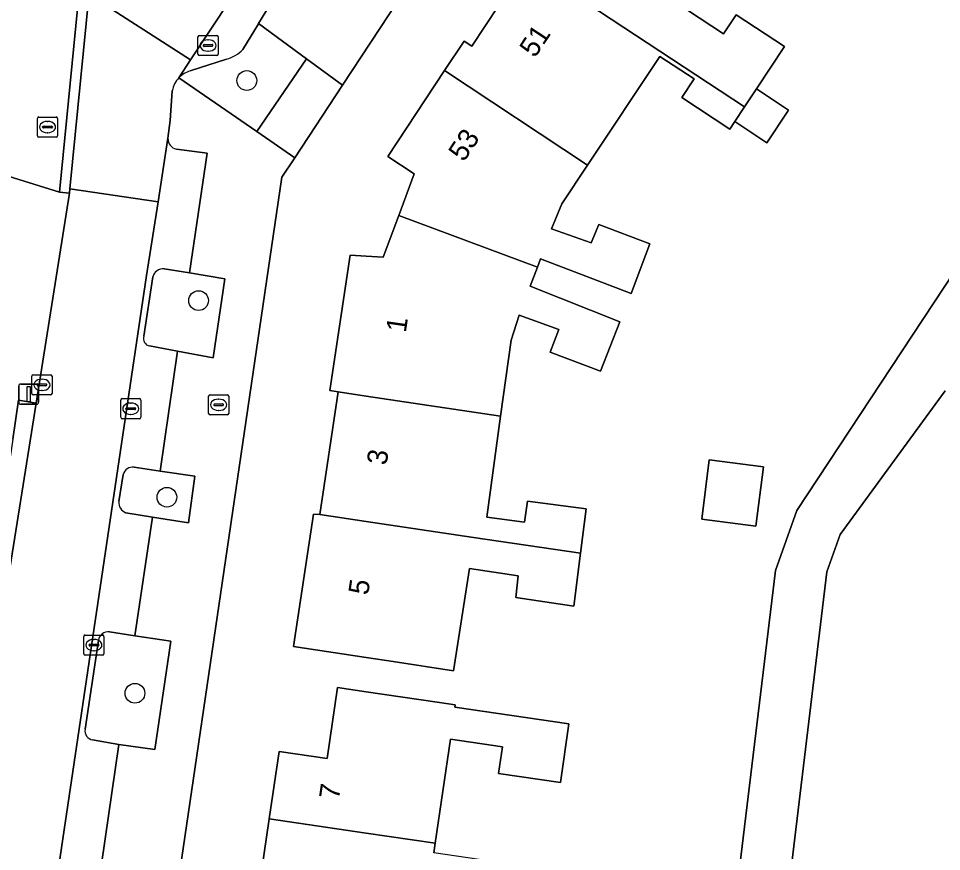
# Model space of a CAD drawing. Extents: x 159279 to 160377, y 384531 to 385888.
# Drawn here: x 159982.77 to 160028.53, y 384767.61 to 384808.92 of the extents above; entities that cross this region are included whole.
import ezdxf

# ---------------------------------------------------------------- set-up
doc = ezdxf.new("R2010")
doc.units = 0
for name, color, linetype in [('IMGEO_Boom', 7, 'Continuous'), ('IMGEO_Brandkraan', 7, 'Continuous'), ('IMGEO_Erf', 7, 'Continuous'), ('IMGEO_Groenvoorziening', 7, 'Continuous'), ('IMGEO_Kolk', 7, 'Continuous'), ('IMGEO_Lichtmast', 7, 'Continuous'), ('IMGEO_Pand', 7, 'Continuous'), ('IMGEO_Pand_nummerreeks', 7, 'Continuous'), ('IMGEO_Parkeervlak_open', 7, 'Continuous'), ('IMGEO_Rijbaan_lokaal_open', 7, 'Continuous'), ('IMGEO_Rioolput', 7, 'Continuous'), ('IMGEO_Voetpad_open', 7, 'Continuous')]:
    doc.layers.add(name, color=color, linetype=linetype)

msp = doc.modelspace()

# ---------------------------------------------------------------- linework, layer by layer
at = {"layer": 'IMGEO_Boom'}
for centre in [(159994.089, 384805.84), (159991.696, 384794.928), (159990.124, 384785.178), (159988.541, 384775.459)]:
    msp.add_circle(centre, 0.489, dxfattribs=at)
at = {"layer": 'IMGEO_Brandkraan'}
for p, q in [((159992.191, 384789.335), (159992.191, 384790.187)), ((159992.266, 384790.261), (159993.118, 384790.261)), ((159992.679, 384790.041), (159992.704, 384790.041)), ((159993.192, 384790.187), (159993.192, 384789.335)), ((159992.45, 384789.755), (159992.45, 384789.767)), ((159992.888, 384789.718), (159992.49, 384789.718)), ((159992.493, 384789.804), (159992.891, 384789.804)), ((159992.702, 384789.481), (159992.677, 384789.481)), ((159992.934, 384789.767), (159992.934, 384789.755)), ((159993.118, 384789.261), (159992.266, 384789.261))]:
    msp.add_line(p, q, dxfattribs=at)
for points in [[(159992.191, 384789.335), (159992.191, 384790.187)], [(159992.266, 384790.261), (159993.118, 384790.261)], [(159993.192, 384790.187), (159993.192, 384789.335)], [(159993.118, 384789.261), (159992.266, 384789.261)]]:
    msp.add_lwpolyline(points, dxfattribs=at)
for centre, radius, start, end in [((159992.268, 384790.185), 0.0765, 91.552, 178.448), ((159992.268, 384790.185), 0.0765, 91.552, 178.448), ((159993.116, 384790.185), 0.0765, 1.552, 88.448), ((159993.116, 384790.185), 0.0765, 1.552, 88.448), ((159992.49, 384789.764), 0.0403, 85.8775, 175.7526), ((159992.487, 384789.754), 0.0366, 178.938, 274.7102), ((159992.891, 384789.761), 0.043, 264.8664, 352.4533), ((159992.895, 384789.766), 0.0386, 1.7309, 96.639), ((159992.268, 384789.337), 0.0765, 181.552, 268.448), ((159992.268, 384789.337), 0.0765, 181.552, 268.448), ((159993.116, 384789.337), 0.0765, 271.552, 358.448), ((159993.116, 384789.337), 0.0765, 271.552, 358.448)]:
    msp.add_arc(centre, radius, start, end, dxfattribs=at)
for centre, major_axis, ratio, start_param, end_param in [((159992.678, 384789.761), (-0.387, 0.002), 0.722429, 4.712389, 7.853982), ((159992.703, 384789.761), (-0.39, 0.002), 0.717154, 1.570796, 4.712389)]:
    msp.add_ellipse(centre, major_axis=major_axis, ratio=ratio, start_param=start_param, end_param=end_param, dxfattribs=at)
at = {"layer": 'IMGEO_Erf'}
for points in [[(160019.155, 384836.479), (159998.831, 384805.608), (159996.464, 384802.013), (159995.827, 384801.045), (159988.319, 384750), (159986.258, 384735.984), (160003.921, 384733.4), (160014.299, 384731.886), (160015.76, 384743.962), (160020.308, 384781.549), (160021.355, 384784.522), (160035.962, 384806.663)], [(160015.935, 384809.333), (160017.723, 384808.154), (160018.348, 384809.102), (160020.74, 384807.524), (160019.354, 384805.424), (160020.943, 384804.375), (160019.875, 384802.755), (160018.285, 384803.804), (160018.036, 384803.426), (160015.654, 384804.997), (160016.262, 384805.919), (160014.564, 384807.039), (160010.982, 384801.651), (160009.702, 384799.726), (160009.198, 384798.484), (160011.159, 384797.792), (160011.545, 384798.693), (160014.067, 384797.745), (160013.139, 384795.283), (160008.655, 384797.003), (160008.492, 384796.58), (160008.131, 384795.641), (160012.586, 384793.881), (160011.627, 384791.429), (160009.135, 384792.377), (160009.56, 384793.488), (160007.588, 384794.21), (160007.194, 384792.959), (160006.673, 384789.191), (160005.982, 384784.19), (160007.852, 384783.937), (160008.008, 384784.987), (160010.918, 384784.6), (160010.635, 384782.398), (160010.299, 384779.78), (160007.424, 384780.2), (160007.534, 384781.277), (160005.124, 384781.638), (160004.337, 384776.567), (160001.341, 384777.026), (160000, 384777.231), (159996.398, 384777.782), (159997.397, 384784.337), (159997.709, 384784.32), (159998.616, 384790.404), (159998.212, 384790.464), (159999.218, 384797.174), (160000, 384797.128), (160000.856, 384797.076), (160001.624, 384799.14), (160002.393, 384801.207), (160001.082, 384802.072), (160003.891, 384806.33), (160004.859, 384807.797), (160005.241, 384807.545), (160007.96, 384811.666)], [(160028.705, 384790.452), (160023.505, 384783.333), (160022.838, 384781.473), (160017.93, 384740.679), (160016.873, 384731.545), (160018.853, 384729.458), (160033.408, 384728.567)], [(159994.606, 384765.153), (159995.201, 384769.232), (159995.687, 384772.569), (159998.066, 384772.222), (159998.579, 384775.739), (160000, 384775.532), (160003.527, 384775.017), (160004.414, 384774.887), (160004.396, 384774.763), (160010.059, 384773.937), (160009.635, 384771.03), (160006.566, 384771.478), (160006.76, 384772.808), (160004.183, 384773.184), (160003.43, 384768.02), (160003.36, 384767.542)]]:
    msp.add_lwpolyline(points, dxfattribs=at)
msp.add_lwpolyline([(160017.019, 384787.034), (160019.707, 384786.688), (160019.328, 384783.739), (160016.64, 384784.084)], close=True, dxfattribs=at)
at = {"layer": 'IMGEO_Groenvoorziening'}
for points in [[(159997.055, 384806.913), (159994.67, 384808.665), (159994.661, 384808.649), (159993.894, 384807.378)], [(159990.724, 384805.976), (159994.584, 384803.31), (159997.055, 384806.913)], [(159993.079, 384806.893), (159991.281, 384806.316)], [(159993.004, 384796.007), (159991.246, 384796.299), (159989.988, 384796.501)], [(159989.434, 384796.111), (159988.989, 384793.158)], [(159989.265, 384792.681), (159990.644, 384792.421), (159992.42, 384792.092), (159993.004, 384796.007)], [(159991.519, 384786.224), (159989.788, 384786.475), (159988.497, 384786.677)], [(159987.951, 384786.306), (159987.746, 384784.97)], [(159988.089, 384784.409), (159989.405, 384784.196), (159991.197, 384783.91), (159991.519, 384786.224)], [(159990.322, 384778.039), (159988.534, 384778.304), (159987.281, 384778.506)], [(159986.727, 384778.071), (159986.072, 384773.675)], [(159986.438, 384773.144), (159987.743, 384772.918), (159989.522, 384772.666), (159990.322, 384778.039)]]:
    msp.add_lwpolyline(points, dxfattribs=at)
for centre, radius, start, end in [((159992.569, 384808.677), 1.856, 285.9514, 315.5617), ((159991.653, 384805.08), 1.291, 106.755, 136.0459), ((159989.935, 384795.987), 0.517, 84.1651, 166.1238), ((159989.334, 384793.039), 0.365, 160.9501, 259.1586), ((159988.459, 384786.146), 0.532, 85.8555, 162.5357), ((159988.275, 384784.908), 0.532, 173.288, 249.5959), ((159987.233, 384777.997), 0.511, 84.5799, 171.698), ((159986.511, 384773.586), 0.448, 168.5722, 260.5821)]:
    msp.add_arc(centre, radius, start, end, dxfattribs=at)
at = {"layer": 'IMGEO_Kolk'}
for p, q in [((159991.667, 384807.15), (159991.667, 384808.002)), ((159991.742, 384808.076), (159992.594, 384808.076)), ((159992.155, 384807.856), (159992.18, 384807.856)), ((159992.668, 384808.002), (159992.668, 384807.15)), ((159991.926, 384807.57), (159991.926, 384807.582)), ((159992.364, 384807.533), (159991.966, 384807.533)), ((159991.969, 384807.619), (159992.367, 384807.619)), ((159992.178, 384807.296), (159992.153, 384807.296)), ((159992.41, 384807.582), (159992.41, 384807.57)), ((159992.594, 384807.076), (159991.742, 384807.076)), ((159983.504, 384791.25), (159984.356, 384791.25)), ((159983.429, 384790.324), (159983.429, 384791.176)), ((159983.688, 384790.744), (159983.688, 384790.756)), ((159983.731, 384790.793), (159984.129, 384790.793)), ((159983.917, 384791.03), (159983.942, 384791.03)), ((159984.172, 384790.756), (159984.172, 384790.744)), ((159984.43, 384791.176), (159984.43, 384790.324)), ((159984.126, 384790.707), (159983.728, 384790.707)), ((159983.94, 384790.47), (159983.915, 384790.47)), ((159984.356, 384790.25), (159983.504, 384790.25)), ((159987.834, 384789.141), (159987.834, 384789.993)), ((159987.909, 384790.067), (159988.761, 384790.067)), ((159988.322, 384789.847), (159988.347, 384789.847)), ((159988.835, 384789.993), (159988.835, 384789.141)), ((159988.093, 384789.561), (159988.093, 384789.573)), ((159988.531, 384789.524), (159988.133, 384789.524)), ((159988.136, 384789.61), (159988.534, 384789.61)), ((159988.577, 384789.573), (159988.577, 384789.561)), ((159988.761, 384789.067), (159987.909, 384789.067)), ((159988.345, 384789.287), (159988.32, 384789.287)), ((159986.005, 384777.421), (159986.005, 384778.273)), ((159986.08, 384778.347), (159986.932, 384778.347)), ((159986.493, 384778.127), (159986.518, 384778.127)), ((159987.006, 384778.273), (159987.006, 384777.421)), ((159986.264, 384777.841), (159986.264, 384777.853)), ((159986.702, 384777.804), (159986.304, 384777.804)), ((159986.307, 384777.89), (159986.705, 384777.89)), ((159986.516, 384777.567), (159986.491, 384777.567)), ((159986.748, 384777.853), (159986.748, 384777.841)), ((159986.932, 384777.347), (159986.08, 384777.347))]:
    msp.add_line(p, q, dxfattribs=at)
for points in [[(159991.667, 384807.15), (159991.667, 384808.002)], [(159991.742, 384808.076), (159992.594, 384808.076)], [(159992.668, 384808.002), (159992.668, 384807.15)], [(159992.594, 384807.076), (159991.742, 384807.076)], [(159983.504, 384791.25), (159984.356, 384791.25)], [(159983.429, 384790.324), (159983.429, 384791.176)], [(159984.43, 384791.176), (159984.43, 384790.324)], [(159984.356, 384790.25), (159983.504, 384790.25)], [(159987.834, 384789.141), (159987.834, 384789.993)], [(159987.909, 384790.067), (159988.761, 384790.067)], [(159988.835, 384789.993), (159988.835, 384789.141)], [(159988.761, 384789.067), (159987.909, 384789.067)], [(159986.005, 384777.421), (159986.005, 384778.273)], [(159986.08, 384778.347), (159986.932, 384778.347)], [(159987.006, 384778.273), (159987.006, 384777.421)], [(159986.932, 384777.347), (159986.08, 384777.347)]]:
    msp.add_lwpolyline(points, dxfattribs=at)
for centre, radius, start, end in [((159991.744, 384808), 0.0765, 91.552, 178.448), ((159991.744, 384808), 0.0765, 91.552, 178.448), ((159992.592, 384808), 0.0765, 1.552, 88.448), ((159992.592, 384808), 0.0765, 1.552, 88.448), ((159991.966, 384807.579), 0.0403, 85.8775, 175.7526), ((159991.963, 384807.569), 0.0366, 178.938, 274.7102), ((159992.367, 384807.576), 0.043, 264.8664, 352.4533), ((159992.371, 384807.581), 0.0386, 1.7309, 96.639), ((159991.744, 384807.152), 0.0765, 181.552, 268.448), ((159991.744, 384807.152), 0.0765, 181.552, 268.448), ((159992.592, 384807.152), 0.0765, 271.552, 358.448), ((159992.592, 384807.152), 0.0765, 271.552, 358.448), ((159983.506, 384791.174), 0.0765, 91.552, 178.448), ((159983.506, 384791.174), 0.0765, 91.552, 178.448), ((159984.354, 384791.174), 0.0765, 1.552, 88.448), ((159984.354, 384791.174), 0.0765, 1.552, 88.448), ((159983.728, 384790.753), 0.0403, 85.8775, 175.7526), ((159984.133, 384790.755), 0.0386, 1.7309, 96.639), ((159983.506, 384790.326), 0.0765, 181.552, 268.448), ((159983.506, 384790.326), 0.0765, 181.552, 268.448), ((159983.725, 384790.743), 0.0366, 178.938, 274.7102), ((159984.129, 384790.75), 0.043, 264.8664, 352.4533), ((159984.354, 384790.326), 0.0765, 271.552, 358.448), ((159984.354, 384790.326), 0.0765, 271.552, 358.448), ((159987.911, 384789.991), 0.0765, 91.552, 178.448), ((159987.911, 384789.991), 0.0765, 91.552, 178.448), ((159988.759, 384789.991), 0.0765, 1.552, 88.448), ((159988.759, 384789.991), 0.0765, 1.552, 88.448), ((159988.133, 384789.57), 0.0403, 85.8775, 175.7526), ((159988.13, 384789.56), 0.0366, 178.938, 274.7102), ((159988.534, 384789.567), 0.043, 264.8664, 352.4533), ((159988.538, 384789.572), 0.0386, 1.7309, 96.639), ((159987.911, 384789.143), 0.0765, 181.552, 268.448), ((159987.911, 384789.143), 0.0765, 181.552, 268.448), ((159988.759, 384789.143), 0.0765, 271.552, 358.448), ((159988.759, 384789.143), 0.0765, 271.552, 358.448), ((159986.082, 384778.271), 0.0765, 91.552, 178.448), ((159986.082, 384778.271), 0.0765, 91.552, 178.448), ((159986.93, 384778.271), 0.0765, 1.552, 88.448), ((159986.93, 384778.271), 0.0765, 1.552, 88.448), ((159986.304, 384777.85), 0.0403, 85.8775, 175.7526), ((159986.301, 384777.84), 0.0366, 178.938, 274.7102), ((159986.705, 384777.847), 0.043, 264.8664, 352.4533), ((159986.709, 384777.852), 0.0386, 1.7309, 96.639), ((159986.082, 384777.423), 0.0765, 181.552, 268.448), ((159986.082, 384777.423), 0.0765, 181.552, 268.448), ((159986.93, 384777.423), 0.0765, 271.552, 358.448), ((159986.93, 384777.423), 0.0765, 271.552, 358.448)]:
    msp.add_arc(centre, radius, start, end, dxfattribs=at)
for centre, major_axis, ratio, start_param, end_param in [((159992.154, 384807.576), (-0.387, 0.002), 0.722429, 4.712389, 7.853982), ((159992.179, 384807.576), (-0.39, 0.002), 0.717154, 1.570796, 4.712389), ((159983.916, 384790.75), (-0.387, 0.002), 0.722429, 4.712389, 7.853982), ((159983.941, 384790.75), (-0.39, 0.002), 0.717154, 1.570796, 4.712389), ((159988.321, 384789.567), (-0.387, 0.002), 0.722429, 4.712389, 7.853982), ((159988.346, 384789.567), (-0.39, 0.002), 0.717154, 1.570796, 4.712389), ((159986.492, 384777.847), (-0.387, 0.002), 0.722429, 4.712389, 7.853982), ((159986.517, 384777.847), (-0.39, 0.002), 0.717154, 1.570796, 4.712389)]:
    msp.add_ellipse(centre, major_axis=major_axis, ratio=ratio, start_param=start_param, end_param=end_param, dxfattribs=at)
at = {"layer": 'IMGEO_Lichtmast'}
for p, q in [((159982.877, 384790.79), (159983.667, 384790.79)), ((159983.667, 384790.79), (159982.877, 384790.79)), ((159982.777, 384789.89), (159982.777, 384790.69)), ((159982.777, 384790.69), (159982.777, 384789.89)), ((159983.767, 384790.69), (159983.767, 384789.89)), ((159983.767, 384789.89), (159983.767, 384790.69)), ((159983.667, 384789.79), (159982.877, 384789.79)), ((159982.877, 384789.79), (159983.667, 384789.79))]:
    msp.add_line(p, q, dxfattribs=at)
msp.add_lwpolyline([(159983.197, 384790.665), (159983.347, 384790.665), (159983.347, 384789.915), (159983.197, 384789.915), (159983.197, 384790.665)], dxfattribs=at)
for centre, start, end in [((159982.877, 384790.69), 90, 180), ((159982.877, 384790.69), 90, 180), ((159983.667, 384790.69), 0, 90), ((159983.667, 384790.69), 360, 90), ((159982.877, 384789.89), 180, 270), ((159982.877, 384789.89), 180, 270), ((159983.667, 384789.89), 270, 0), ((159983.667, 384789.89), 270, 0)]:
    msp.add_arc(centre, 0.1, start, end, dxfattribs=at)
at = {"layer": 'IMGEO_Pand'}
for points in [[(160018.277, 384812.882), (160011.647, 384817.255), (160007.96, 384811.666), (160018.769, 384804.537), (160019.354, 384805.424), (160020.74, 384807.524), (160018.348, 384809.102), (160017.723, 384808.154), (160015.935, 384809.333)], [(160014.564, 384807.039), (160016.262, 384805.919), (160015.654, 384804.997), (160018.036, 384803.426), (160018.285, 384803.804), (160018.769, 384804.537), (160007.96, 384811.666), (160005.241, 384807.545), (160004.859, 384807.797), (160003.891, 384806.33), (160010.982, 384801.651)], [(160008.492, 384796.58), (160008.655, 384797.003), (160013.139, 384795.283), (160014.067, 384797.745), (160011.545, 384798.693), (160011.159, 384797.792), (160009.198, 384798.484), (160009.702, 384799.726), (160010.982, 384801.651), (160003.891, 384806.33), (160001.082, 384802.072), (160002.393, 384801.207), (160001.624, 384799.14)], [(160019.354, 384805.424), (160018.769, 384804.537), (160018.285, 384803.804), (160019.875, 384802.755), (160020.943, 384804.375)], [(160006.673, 384789.191), (160007.194, 384792.959), (160007.588, 384794.21), (160009.56, 384793.488), (160009.135, 384792.377), (160011.627, 384791.429), (160012.586, 384793.881), (160008.131, 384795.641), (160008.492, 384796.58), (160001.624, 384799.14), (160000.856, 384797.076), (160000, 384797.128), (159999.218, 384797.174), (159998.212, 384790.464), (159998.616, 384790.404), (160000, 384790.196)], [(160000, 384783.979), (160005.334, 384783.186), (160010.635, 384782.398), (160010.918, 384784.6), (160008.008, 384784.987), (160007.852, 384783.937), (160005.982, 384784.19), (160006.673, 384789.191), (160000, 384790.196), (159998.616, 384790.404), (159997.709, 384784.32)], [(160019.707, 384786.688), (160017.019, 384787.034), (160016.64, 384784.084), (160019.328, 384783.739)], [(159997.709, 384784.32), (159997.397, 384784.337), (159996.398, 384777.782), (160000, 384777.231), (160001.341, 384777.026), (160004.337, 384776.567), (160005.124, 384781.638), (160007.534, 384781.277), (160007.424, 384780.2), (160010.299, 384779.78), (160010.635, 384782.398), (160005.334, 384783.186), (160000, 384783.979)], [(160000, 384768.525), (160003.43, 384768.02), (160004.183, 384773.184), (160006.76, 384772.808), (160006.566, 384771.478), (160009.635, 384771.03), (160010.059, 384773.937), (160004.396, 384774.763), (160004.414, 384774.887), (160003.527, 384775.017), (160000, 384775.532), (159998.579, 384775.739), (159998.066, 384772.222), (159995.687, 384772.569), (159995.201, 384769.232)], [(160003.43, 384768.02), (160000, 384768.525), (159995.201, 384769.232), (159994.606, 384765.153), (159995.125, 384764.456), (159994.825, 384762.4), (160000, 384761.638), (160002.293, 384761.3), (160008.549, 384760.378), (160008.916, 384762.896), (160005.771, 384763.355), (160005.622, 384763.377), (160006.17, 384767.132), (160003.36, 384767.542)]]:
    msp.add_lwpolyline(points, close=True, dxfattribs=at)
at = {"layer": 'IMGEO_Parkeervlak_open'}
for points in [[(160012.164, 384838.368), (159991.303, 384806.873), (159990.724, 384805.976)], [(159993.894, 384807.378), (159994.661, 384808.649), (159994.67, 384808.665), (159995.757, 384810.467), (159997.448, 384813.057), (159999.745, 384816.574), (160001.134, 384818.701), (160003.366, 384822.119)], [(159991.281, 384806.316), (159993.079, 384806.893)], [(159990.179, 384802.974), (159989.688, 384799.82), (159989.119, 384796.166), (159974.741, 384699.469)], [(159989.988, 384796.501), (159991.246, 384796.299), (159992.12, 384802.244), (159990.599, 384802.442)], [(159988.989, 384793.158), (159989.434, 384796.111)], [(159988.497, 384786.677), (159989.788, 384786.475), (159990.644, 384792.421), (159989.265, 384792.681)], [(159987.746, 384784.97), (159987.951, 384786.306)], [(159987.281, 384778.506), (159988.534, 384778.304), (159989.405, 384784.196), (159988.089, 384784.409)], [(159986.072, 384773.675), (159986.727, 384778.071)], [(159985.592, 384767.2), (159986.882, 384766.988), (159987.743, 384772.918), (159986.438, 384773.144)]]:
    msp.add_lwpolyline(points, dxfattribs=at)
for centre, radius, start, end in [((159992.569, 384808.677), 1.856, 285.9514, 315.5617), ((159991.653, 384805.08), 1.291, 106.755, 136.0459), ((159990.693, 384802.948), 0.515, 177.099, 259.4813), ((159989.935, 384795.987), 0.517, 84.1651, 166.1238), ((159989.334, 384793.039), 0.365, 160.9501, 259.1586), ((159988.459, 384786.146), 0.532, 85.8555, 162.5357), ((159988.275, 384784.908), 0.532, 173.288, 249.5959), ((159987.233, 384777.997), 0.511, 84.5799, 171.698), ((159986.511, 384773.586), 0.448, 168.5722, 260.5821)]:
    msp.add_arc(centre, radius, start, end, dxfattribs=at)
at = {"layer": 'IMGEO_Rijbaan_lokaal_open'}
for points in [[(159985.805, 384810.429), (159985.757, 384810.067), (159986.254, 384810.018), (159986.263, 384810.122), (159991.303, 384806.873), (160012.164, 384838.368)], [(159990.724, 384805.976), (159991.303, 384806.873), (159986.263, 384810.122), (159986.254, 384810.018), (159985.318, 384800.469), (159989.688, 384799.82), (159990.179, 384802.974), (159990.285, 384803.857), (159990.392, 384805.329)], [(159989.119, 384796.166), (159989.688, 384799.82), (159985.318, 384800.469), (159985.298, 384800.257), (159983.639, 384789.836), (159982.105, 384780.198), (159982.083, 384780.058), (159982.002, 384779.548), (159977.186, 384746.875), (159968.822, 384690.463), (159968.559, 384688.922)], [(159973.738, 384692.873), (159973.886, 384693.855), (159974.715, 384699.354), (159974.741, 384699.469), (159989.119, 384796.166)]]:
    msp.add_lwpolyline(points, dxfattribs=at)
msp.add_arc((159991.644, 384805.095), 1.274, 136.2492, 169.4227, dxfattribs=at)
at = {"layer": 'IMGEO_Rioolput'}
for p, q in [((159983.781, 384804.031), (159984.633, 384804.031)), ((159983.706, 384803.105), (159983.706, 384803.957)), ((159984.008, 384803.574), (159984.406, 384803.574)), ((159984.194, 384803.811), (159984.219, 384803.811)), ((159984.707, 384803.957), (159984.707, 384803.105)), ((159983.965, 384803.525), (159983.965, 384803.537)), ((159984.403, 384803.488), (159984.005, 384803.488)), ((159984.217, 384803.251), (159984.192, 384803.251)), ((159984.449, 384803.537), (159984.449, 384803.525)), ((159984.633, 384803.031), (159983.781, 384803.031))]:
    msp.add_line(p, q, dxfattribs=at)
for points in [[(159983.781, 384804.031), (159984.633, 384804.031)], [(159983.706, 384803.105), (159983.706, 384803.957)], [(159984.707, 384803.957), (159984.707, 384803.105)], [(159984.633, 384803.031), (159983.781, 384803.031)]]:
    msp.add_lwpolyline(points, dxfattribs=at)
for centre, radius, start, end in [((159983.783, 384803.955), 0.0765, 91.552, 178.448), ((159983.783, 384803.955), 0.0765, 91.552, 178.448), ((159984.631, 384803.955), 0.0765, 1.552, 88.448), ((159984.631, 384803.955), 0.0765, 1.552, 88.448), ((159984.005, 384803.534), 0.0403, 85.8775, 175.7526), ((159984.41, 384803.536), 0.0386, 1.7309, 96.639), ((159983.783, 384803.107), 0.0765, 181.552, 268.448), ((159983.783, 384803.107), 0.0765, 181.552, 268.448), ((159984.002, 384803.524), 0.0366, 178.938, 274.7102), ((159984.406, 384803.531), 0.043, 264.8664, 352.4533), ((159984.631, 384803.107), 0.0765, 271.552, 358.448), ((159984.631, 384803.107), 0.0765, 271.552, 358.448)]:
    msp.add_arc(centre, radius, start, end, dxfattribs=at)
for centre, major_axis, ratio, start_param, end_param in [((159984.193, 384803.531), (-0.387, 0.002), 0.722429, 4.712389, 7.853982), ((159984.218, 384803.531), (-0.39, 0.002), 0.717154, 1.570796, 4.712389)]:
    msp.add_ellipse(centre, major_axis=major_axis, ratio=ratio, start_param=start_param, end_param=end_param, dxfattribs=at)
at = {"layer": 'IMGEO_Voetpad_open'}
for points in [[(160012.2, 384835.649), (160012.023, 384835.378), (160011.229, 384834.161), (160013.855, 384832.505), (160011.428, 384828.856), (160008.783, 384830.415), (160005.666, 384825.641), (160008.123, 384823.98), (160005.906, 384820.435), (160003.366, 384822.119), (160001.134, 384818.701), (159999.745, 384816.574), (160002.313, 384814.919), (159999.99, 384811.357), (159997.448, 384813.057), (159995.757, 384810.467), (159994.67, 384808.665), (159997.055, 384806.913), (159998.831, 384805.608), (160019.155, 384836.479)], [(159977.441, 384809.465), (159976.403, 384807.903), (159973.437, 384803.848), (159984.8, 384800.306), (159985.692, 384809.4)], [(160035.962, 384806.663), (160021.355, 384784.522), (160020.308, 384781.549), (160015.76, 384743.962), (160014.299, 384731.886), (160003.921, 384733.4), (159986.258, 384735.984), (159986.011, 384734.306), (159992.43, 384733.369), (159997.378, 384732.647), (160000, 384732.265), (160003.706, 384731.724), (160014.148, 384730.2), (160014.315, 384729.455), (160012.16, 384722.524)], [(159986.011, 384734.306), (159986.258, 384735.984), (159988.319, 384750), (159995.827, 384801.045), (159996.464, 384802.013), (159994.584, 384803.31), (159990.724, 384805.976)], [(159990.392, 384805.329), (159990.285, 384803.857), (159990.179, 384802.974)], [(159982.484, 384788.064), (159982.775, 384789.993), (159983.639, 384789.836), (159985.298, 384800.257), (159984.8, 384800.306), (159973.437, 384803.848)], [(159990.599, 384802.442), (159992.12, 384802.244), (159991.246, 384796.299), (159993.004, 384796.007), (159992.42, 384792.092), (159990.644, 384792.421), (159989.788, 384786.475), (159991.519, 384786.224), (159991.197, 384783.91), (159989.405, 384784.196), (159988.534, 384778.304), (159990.322, 384778.039), (159989.522, 384772.666), (159987.743, 384772.918), (159986.882, 384766.988)], [(160033.408, 384728.567), (160018.853, 384729.458), (160016.873, 384731.545), (160017.93, 384740.679), (160022.838, 384781.473), (160023.505, 384783.333), (160028.705, 384790.452)]]:
    msp.add_lwpolyline(points, dxfattribs=at)
for points in [[(159986.254, 384810.018), (159985.757, 384810.067), (159985.692, 384809.4), (159984.8, 384800.306), (159985.298, 384800.257), (159985.318, 384800.469)], [(159998.831, 384805.608), (159997.055, 384806.913), (159994.584, 384803.31), (159996.464, 384802.013)], [(159983.639, 384789.836), (159982.775, 384789.993), (159982.484, 384788.064), (159981.779, 384783.346), (159981.327, 384780.316), (159982.105, 384780.198)]]:
    msp.add_lwpolyline(points, close=True, dxfattribs=at)
for centre, radius, start, end in [((159991.644, 384805.095), 1.274, 136.2492, 169.4227), ((159990.693, 384802.948), 0.515, 177.099, 259.4813)]:
    msp.add_arc(centre, radius, start, end, dxfattribs=at)

# ---------------------------------------------------------------- texts
at = {"layer": 'IMGEO_Pand_nummerreeks'}
for s, rotation, p in [('51', 56.4249, (160008.37, 384806.924)), ('53', 56.4221, (160004.848, 384801.765)), ('1', 81.726, (160001.971, 384793.31)), ('3', 81.726, (160001.015, 384786.734)), ('5', 81.3346, (160000.099, 384780.295)), ('7', 81.7137, (159998.652, 384770.156))]:
    msp.add_text(s, height=1, rotation=rotation, dxfattribs=at).set_placement(p)

doc.saveas('drawing.dxf')
